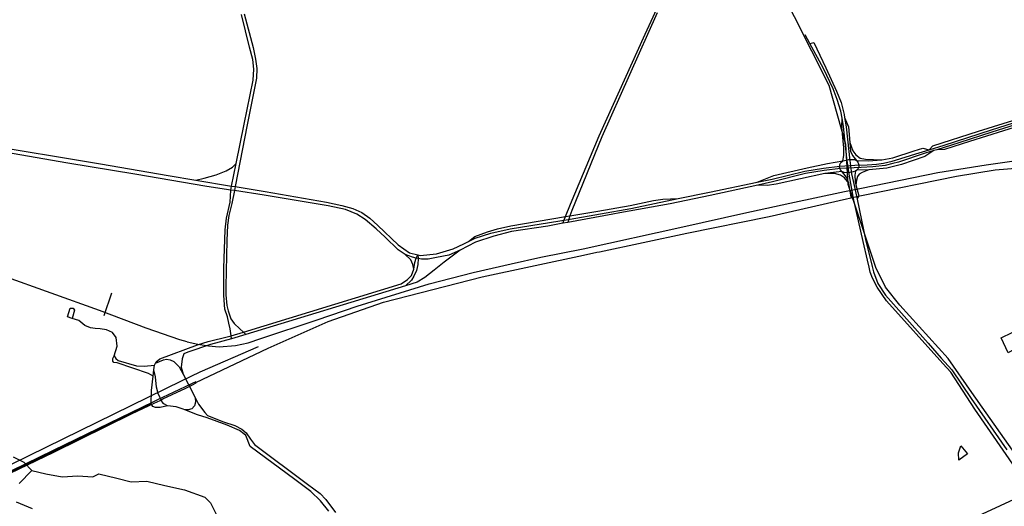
# Model space of a CAD drawing. Header units: millimetres. Extents: x 664923 to 767831, y 3118803 to 3207600.
# Tile 278 of 422: x 719620 to 723421, y 3172570 to 3174447. Entities that reach past the tile are written whole.
import ezdxf

# ---------------------------------------------------------------- set-up
doc = ezdxf.new("R2010")
doc.units = ezdxf.units.MM
for name, color, linetype in [('parks', 8, 'Continuous'), ('railways', 4, 'Continuous'), ('roads_2', 2, 'Continuous'), ('roads_3', 3, 'Continuous'), ('water', 7, 'Continuous')]:
    doc.layers.add(name, color=color, linetype=linetype)

msp = doc.modelspace()

# ---------------------------------------------------------------- linework, layer by layer
at = {"layer": 'parks'}
for points in [[(723436.32, 3173162.1), (723408.72, 3173220.28), (723451.87, 3173240.93), (723478.62, 3173185.87), (723436.32, 3173162.1)], [(723279.42, 3172771.96), (723246.31, 3172748.1), (723244.83, 3172776.5), (723252.85, 3172803.54), (723279.42, 3172771.96)]]:
    msp.add_lwpolyline(points, close=True, dxfattribs=at)
at = {"layer": 'railways'}
for points in [[(723547.55, 3172650.79), (723295.96, 3173009.11), (723204.29, 3173139.41), (723017.82, 3173346.28), (722962.58, 3173415.38), (722925.88, 3173491.01), (722818.24, 3173811.68), (722808.98, 3173965.36), (722744.49, 3174193.13), (722544.02, 3174591.58)], [(722869.72, 3173768.69), (723236.44, 3173843.02), (723385.34, 3173868.41), (723639.26, 3173888.3), (724014.26, 3173900.1), (724320.36, 3173909.74), (724420.99, 3173913.59)], [(723351.2, 3173887.32), (723557.56, 3173916.96)], [(722869.31, 3173797.58), (723164.24, 3173857.24), (723351.2, 3173887.32)], [(722804.49, 3173783.99), (722869.31, 3173797.58)], [(720390.56, 3173185.6), (720453.42, 3173189.91), (720502.54, 3173200.23), (720551.53, 3173216.81), (720768.37, 3173289.8), (720922.66, 3173341.78), (721201.13, 3173428.46), (721371.32, 3173471.35), (721517.73, 3173504.69), (721631.43, 3173530.56), (721795.52, 3173562.91), (722179.99, 3173647.46), (722416.06, 3173701.01), (722592.89, 3173739.63), (722804.49, 3173783.99)], [(721848.78, 3173550.06), (721858.01, 3173552.04), (722195.72, 3173623.59), (722513.43, 3173687.27), (722811.64, 3173755.41)], [(722811.64, 3173755.41), (722869.72, 3173768.69)], [(720266.41, 3173204.12), (720238.99, 3173211.95), (720108.04, 3173257.5), (719927.67, 3173325.16), (719554.5, 3173458.93), (719462.56, 3173494.77), (719345.94, 3173559.38), (719168.92, 3173656.25), (719108.83, 3173671.82), (719070.96, 3173677.36), (719026.88, 3173678.63), (718977.21, 3173670.94), (718944.34, 3173661.78), (718893.74, 3173644)], [(720300.36, 3173047.18), (720579.26, 3173179.61), (720810.63, 3173283.35), (721024.94, 3173356.7), (721404.96, 3173454.92), (721796.91, 3173538.94)], [(721796.91, 3173538.94), (721848.78, 3173550.06)], [(720540.3, 3173184.85), (720315.22, 3173087.42), (720245.73, 3173054.16), (719392.23, 3172635.89)], [(720266.41, 3173204.12), (720307.33, 3173195.18), (720348.53, 3173188.97), (720390.56, 3173185.6)], [(720285.47, 3173042.92), (720259.11, 3173030.51)], [(720261.3, 3173026.08), (720287.62, 3173038.7)], [(720300.36, 3173047.18), (720299.95, 3173049.73), (720285.47, 3173042.92)], [(720287.62, 3173038.7), (720301.82, 3173045.51), (720300.36, 3173047.18)], [(720259.11, 3173030.51), (720170.94, 3172989.03)], [(720173.15, 3172983.81), (720261.3, 3173026.08)], [(720136.17, 3172973.15), (720051.44, 3172931.76), (719749.07, 3172784.35), (719378.63, 3172604.47)], [(719381.68, 3172601.04), (719752.22, 3172778.36), (720054.89, 3172927.79), (720139.65, 3172968.19)], [(720159.71, 3172983.75), (720136.17, 3172973.15)], [(720139.65, 3172968.19), (720162.06, 3172978.49)], [(720170.94, 3172989.03), (720159.71, 3172983.75)], [(720162.06, 3172978.49), (720173.15, 3172983.81)]]:
    msp.add_lwpolyline(points, dxfattribs=at)
at = {"layer": 'roads_2'}
for points in [[(722670.79, 3174355.97), (722652.21, 3174389.01)], [(722670.79, 3174355.97), (722685.65, 3174359.83), (722731.65, 3174261.62), (722772.8, 3174171.65), (722790.84, 3174128.15), (722802.94, 3174081.65), (722804.9, 3174069.92), (722811.01, 3174033.34), (722820.54, 3173939.3), (722823.53, 3173914.55)], [(722813.69, 3173913.4), (722800.54, 3174035.45), (722794.71, 3174067.88), (722789.93, 3174094.47), (722775.74, 3174139.21), (722760.66, 3174179.88), (722723.58, 3174259.36), (722670.79, 3174355.97)], [(723131.75, 3173945.43), (723145.67, 3173960.05), (723322.07, 3174016.52), (723665.71, 3174124.08), (723882.98, 3174186.72), (724007.07, 3174224.83), (724062.69, 3174241.92), (724092.75, 3174246.22), (724143.01, 3174246.42), (724211.17, 3174245.13), (724466.18, 3174240.99)], [(724466.7, 3174214.95), (724371.8, 3174213.62), (724132.29, 3174222.09), (724099.43, 3174221.08), (724064.18, 3174214.44), (724026.28, 3174204.86), (724007.79, 3174199.1), (723867.92, 3174155.46), (723659.33, 3174093.76), (723483.29, 3174038.45), (723287.07, 3173976.8), (723190.61, 3173946.1), (723160.49, 3173945.68)], [(723371.5, 3174022.46), (723569.98, 3174084.73), (723777.12, 3174149.39), (723877.15, 3174178.23), (724059.38, 3174233.08), (724094.48, 3174237.79), (724134.49, 3174238.19), (724293.11, 3174233.92), (724466.4, 3174229.95), (724639.9, 3174226.56), (724814.59, 3174221.65), (724914.61, 3174220.71), (725115.46, 3174232.47), (725293.3, 3174244.36), (725363.79, 3174248.23)], [(725364.22, 3174240.22), (725294.3, 3174236.37), (725014.91, 3174217.32), (724913.69, 3174212.48), (724814.55, 3174213.19), (724636.98, 3174217.65), (724466.58, 3174221.41), (724293.67, 3174225.08), (724242.39, 3174227.18), (724115.9, 3174229.56), (724088.07, 3174229.21), (724060.52, 3174224.07), (723881.37, 3174169.85), (723780.47, 3174141.21), (723574.31, 3174076.11), (723372.89, 3174013.83)], [(722467.09, 3173820.45), (722531.98, 3173846.48), (722660.73, 3173875.87), (722738.53, 3173891.97), (722797.9, 3173902.44), (722801.71, 3173923.36), (722801.14, 3173952.97), (722793.42, 3174033.78), (722794.71, 3174067.88)], [(722804.9, 3174069.92), (722819.9, 3174033.9), (722825.13, 3173973.67), (722828.07, 3173939.63), (722835.16, 3173922.85), (722850.32, 3173903.43)], [(722988.33, 3173902.01), (723001.25, 3173905.3), (723080.03, 3173929.69), (723131.75, 3173945.43), (723188.62, 3173962.73), (723371.5, 3174022.46)], [(723372.89, 3174013.83), (723246.15, 3173972.06), (723160.49, 3173945.68), (723149.23, 3173942.22), (723116.14, 3173932.04), (723013.37, 3173898.15), (722990.95, 3173892.4)], [(719466.79, 3173967.77), (719932.14, 3173890.6), (720193.22, 3173845.76), (720300.31, 3173828.1), (720438, 3173805.42), (720452.15, 3173803.09), (720567.81, 3173784.03), (720805.24, 3173743.63), (720863.98, 3173730.6), (720906.04, 3173718.61), (720940.5, 3173702.68), (720971.81, 3173681.24), (721002.14, 3173652.72), (721081.45, 3173579.16), (721125.24, 3173547.35), (721156.8, 3173540.18), (721165.88, 3173537.79), (721228.91, 3173543.89), (721293.61, 3173563.05), (721334.81, 3173582.06), (721352.88, 3173591.14), (721378.14, 3173603.83), (721439.27, 3173623.48), (721513.57, 3173640.66)], [(722825.13, 3173973.67), (722836.75, 3173940.95), (722848.44, 3173925.99), (722864.92, 3173913.22), (722885.5, 3173908.61), (722948.93, 3173906.94)], [(722850.32, 3173903.43), (722895.29, 3173902.46), (722948.93, 3173906.94), (722990.92, 3173914.86), (723073.17, 3173940.66), (723106.98, 3173951.12), (723131.75, 3173945.43)], [(722653.13, 3173853.57), (722526.28, 3173821.28), (722469.17, 3173808.97), (722285.34, 3173769.36), (722131.5, 3173737.33), (721937.43, 3173702.42), (721910, 3173697.49), (721736.48, 3173665.26), (721716.34, 3173661.52), (721658.93, 3173650.86), (721518.8, 3173629.55), (721450.5, 3173612.47), (721379.81, 3173589.4), (721321.24, 3173558.1), (721276.57, 3173538.99), (721229.4, 3173529.05), (721196.47, 3173522.85), (721170.74, 3173523.14), (721158.42, 3173525.76), (721150.56, 3173527.43), (721136.78, 3173530.38), (721107.96, 3173541.75), (721080.95, 3173558.93), (721031.7, 3173608), (720996.11, 3173640.01), (720954.04, 3173676.91), (720921.97, 3173696.88), (720877.36, 3173714.69), (720810.97, 3173729.39), (720563.68, 3173770.63), (720449.18, 3173787.95), (720434.87, 3173790.12), (720343.27, 3173803.99), (720064.1, 3173850.93), (719806.33, 3173893.67), (719530.43, 3173941.5)], [(722850.32, 3173903.43), (722855.5, 3173897.83), (722859.45, 3173887.07), (722859.04, 3173879.09), (722854.27, 3173869.08), (722851.4, 3173866.64), (722847.19, 3173863.04), (722837.82, 3173859.99), (722819.8, 3173856.97), (722802.6, 3173857.16), (722793.9, 3173861.57), (722788.63, 3173867.32), (722784.78, 3173877.94), (722786.13, 3173889.15), (722789.95, 3173895.93), (722797.9, 3173902.44), (722804.67, 3173904.59), (722819.4, 3173908.12), (722834.58, 3173908.31), (722843.25, 3173907.33), (722850.32, 3173903.43)], [(722822.8, 3173851.27), (722813.69, 3173913.4)], [(722823.53, 3173914.55), (722831.87, 3173852.59)], [(723149.23, 3173942.22), (723114.95, 3173918.78), (723024.28, 3173888.77), (722967.53, 3173874.8), (722898.83, 3173868.3), (722851.4, 3173866.64)], [(720300.31, 3173828.1), (720332.45, 3173836), (720378.43, 3173848.02), (720416.97, 3173863.71), (720441.86, 3173878.33), (720455.76, 3173891.9)], [(722651.03, 3173862.64), (722723.47, 3173874.8), (722786.36, 3173881.96), (722843.89, 3173885.75), (722891.21, 3173887.62), (722928.09, 3173889.67), (722954.7, 3173893.45), (722988.33, 3173902.01)], [(722990.95, 3173892.4), (722960.66, 3173884.64), (722913.61, 3173878.94), (722868.41, 3173877.11), (722788.84, 3173873.28), (722725.97, 3173865.93), (722653.13, 3173853.57)], [(721979.04, 3173718.38), (722162.12, 3173756.77), (722282.91, 3173782.1), (722467.09, 3173820.45), (722524.43, 3173832.39), (722651.03, 3173862.64)], [(722821.59, 3173816.29), (722803.76, 3173836.67), (722788.47, 3173847.73), (722766.13, 3173853.26), (722728.04, 3173853.69), (722540.54, 3173812.99), (722506.25, 3173806.95), (722469.17, 3173808.97)], [(722793.9, 3173861.57), (722728.04, 3173853.69)], [(722840.83, 3173751.19), (722830.61, 3173762.98), (722821.59, 3173816.29), (722813.8, 3173837.06), (722803.27, 3173851.86), (722793.9, 3173861.57)], [(722840.83, 3173751.19), (722822.8, 3173851.27)], [(722831.87, 3173852.59), (722838.88, 3173819.27), (722853.73, 3173754.64)], [(722847.19, 3173863.04), (722843.76, 3173846.86), (722845.25, 3173822.72), (722848.57, 3173809.56), (722859.14, 3173767.69), (722853.73, 3173754.64)], [(722898.83, 3173868.3), (722872.76, 3173857.41), (722860.7, 3173850.65), (722854.1, 3173842.25), (722851.08, 3173828.16), (722848.57, 3173809.56)], [(720437.88, 3173215.63), (720436.53, 3173228.07), (720433.02, 3173254.91), (720428.17, 3173275.78), (720421.9, 3173301.05), (720412.44, 3173330.31), (720407.77, 3173383.12), (720408.49, 3173488.36), (720413.05, 3173636.2), (720418.18, 3173681.88), (720432.09, 3173743.52), (720434.87, 3173790.12)], [(720449.18, 3173787.95), (720439.55, 3173738.27), (720427.48, 3173691.1), (720422.18, 3173654.45), (720419.42, 3173595.73), (720415.63, 3173417.33), (720416.04, 3173385.97), (720420.31, 3173344.12), (720425.34, 3173323.44), (720435.58, 3173292.85), (720447.53, 3173274.42), (720470.16, 3173254.26), (720483.73, 3173241.29), (720493.72, 3173232.66)], [(721352.88, 3173591.14), (721377.24, 3173610.14), (721426.17, 3173629.15), (721464.81, 3173639.89), (721515.63, 3173651.23), (721726.91, 3173687.51), (721744.47, 3173690.53), (721851.85, 3173708.97), (721977.08, 3173730.96), (722066.8, 3173749.6), (722103.43, 3173754.72), (722162.12, 3173756.77)], [(722853.73, 3173754.64), (722886.74, 3173592.42), (722904.1, 3173521.73)], [(721513.57, 3173640.66), (721745.52, 3173677.16), (721979.04, 3173718.38)], [(722893.28, 3173519.47), (722876.57, 3173591.29), (722840.83, 3173751.19)], [(722899.61, 3173492.25), (722893.28, 3173519.47)], [(723526.32, 3172628.21), (723307.3, 3172944.47), (723214.35, 3173086.84), (723183.91, 3173120.52), (722966.31, 3173362.77), (722930.85, 3173415.68), (722912.14, 3173450.12), (722903.95, 3173473.54), (722899.61, 3173492.25)], [(722904.1, 3173521.73), (722910.69, 3173494.91)], [(722910.69, 3173494.91), (722915.79, 3173474.13), (722933.6, 3173429.06), (722962.89, 3173384.47), (723126.91, 3173198.85), (723177.49, 3173141.61), (723219.1, 3173095.63), (723292.85, 3172985.26), (723430.54, 3172787.95)], [(720100.96, 3172952.47), (720127.43, 3172965.46)], [(719414.03, 3172618.92), (720100.96, 3172952.47)]]:
    msp.add_lwpolyline(points, dxfattribs=at)
at = {"layer": 'roads_3'}
for points in [[(721716.34, 3173661.52), (721726.91, 3173687.51), (721746.45, 3173735.61), (721856.59, 3173999.65), (722035.28, 3174391.21), (722102.88, 3174540.15)], [(720434.87, 3173790.12), (720438, 3173805.42), (720455.76, 3173891.9), (720487.11, 3174044.59), (720521.93, 3174214.38), (720523.45, 3174256.54), (720519.64, 3174293.98), (720507.91, 3174341.84), (720476.53, 3174467.82)], [(720487.15, 3174469.65), (720521.33, 3174340.27), (720530.92, 3174295.29), (720535.16, 3174259.19), (720533.96, 3174221.35), (720498.93, 3174041.55), (720452.15, 3173803.09), (720449.18, 3173787.95)], [(722081.5, 3174474.12), (721867.29, 3173995.68), (721751.1, 3173711.51), (721744.47, 3173690.53), (721736.48, 3173665.26)], [(720343.37, 3172910.53), (720306.43, 3172922.18), (720257.42, 3172941.94), (720251.3, 3172944.4), (720223.87, 3172953.7), (720191.33, 3172957.12), (720162.84, 3172950.63), (720145.05, 3172950.48), (720134.35, 3172954.32), (720127.43, 3172965.46), (720129.5, 3173017.11), (720135.17, 3173071.17), (720137.85, 3173096.7), (720140.05, 3173113.66), (720144.55, 3173122.05), (720147.14, 3173126.87), (720161.8, 3173138.49), (720306.06, 3173192.11), (720347.57, 3173205.31), (720426.35, 3173225.22), (720436.53, 3173228.07), (720483.73, 3173241.29), (721093.29, 3173427.56), (721117.18, 3173444.2), (721132.44, 3173460.37), (721142.14, 3173485.04), (721145.84, 3173510.62), (721150.56, 3173527.43), (721156.8, 3173540.18)], [(721156.8, 3173540.18), (721158.42, 3173525.76), (721156.81, 3173502.73), (721152.22, 3173479.67), (721142.23, 3173458.12), (721132.11, 3173442.09), (721109.84, 3173420.59), (720493.72, 3173232.66), (720437.88, 3173215.63), (720356.28, 3173194.3), (720268.7, 3173164.53), (720254.28, 3173158.17), (720247.81, 3173139.01), (720243.76, 3173107.11), (720251.65, 3173080.06), (720270.21, 3173042.27), (720297.78, 3172989.11), (720310.85, 3172963.91), (720334.3, 3172931.3), (720344.91, 3172919.41)], [(721142.14, 3173485.04), (721138.07, 3173503.28), (721130.02, 3173520.06), (721107.96, 3173541.75)], [(721321.24, 3173558.1), (721258.33, 3173512.29), (721220.27, 3173480.23), (721183.88, 3173452.04), (721154.63, 3173435.13), (721109.84, 3173420.59)], [(719946.18, 3173305.31), (719975.92, 3173393.88)], [(720135.17, 3173071.17), (720118.04, 3173081.98), (719996.34, 3173123.3), (719983.98, 3173125.1), (719979.78, 3173129.8), (719979.94, 3173139.34), (719985.23, 3173149.66), (719996.83, 3173188.06), (719992.79, 3173220.69), (719978.73, 3173239.85), (719955.92, 3173251), (719931.18, 3173254.97), (719911.97, 3173255.97), (719893.11, 3173257.66), (719871.68, 3173267.82), (719848.04, 3173286.45), (719822.54, 3173294.49), (719804.93, 3173301.32), (719814.93, 3173334.56), (719826.23, 3173334.77), (719832.22, 3173326.03), (719822.54, 3173294.49)], [(719985.23, 3173149.66), (719990.9, 3173139.55), (720000.97, 3173132.59), (720071.24, 3173111.42), (720101.07, 3173109.94), (720140.05, 3173113.66)], [(720144.55, 3173122.05), (720175.98, 3173134.81), (720186.76, 3173137.51), (720201.7, 3173134.33), (720215.16, 3173128.05), (720236.02, 3173108.44), (720251.65, 3173080.06)], [(720191.33, 3172957.12), (720176.29, 3172964.81), (720169.17, 3172973.72), (720154.85, 3173004.79), (720147.83, 3173028.89), (720144.36, 3173069.02), (720137.85, 3173096.7)], [(720297.78, 3172989.11), (720298.92, 3172971.17), (720294.54, 3172957.62), (720284.52, 3172945.9), (720271.06, 3172941.98), (720257.42, 3172941.94)], [(720344.91, 3172919.41), (720406.66, 3172896.1), (720450.83, 3172881.17), (720477.77, 3172867.45), (720494.08, 3172853.72), (720511.85, 3172828.31), (720526.72, 3172807.92), (720731.36, 3172655.67), (720779.62, 3172619.6), (720801.39, 3172596.07), (720839.25, 3172545.66)], [(720813.02, 3172551), (720781.38, 3172590.4), (720744.59, 3172627.23), (720682.75, 3172673.38), (720509.75, 3172800.4), (720493.38, 3172842.24), (720485.86, 3172849.44), (720468.67, 3172862.17), (720421.27, 3172882.49), (720343.37, 3172910.53)], [(721586.33, 3171486.57), (722495.52, 3171911.59), (722456.93, 3172008.18), (722696.99, 3172092.66), (722874.09, 3172178.79), (723048.02, 3172242.24), (723013.33, 3172389.42), (723149.98, 3172454.73), (723526.32, 3172628.21)]]:
    msp.add_lwpolyline(points, dxfattribs=at)
at = {"layer": 'water'}
for points in [[(719618.19, 3172658.26), (719667.21, 3172707.46), (719667.21, 3172707.46), (719637.64, 3172738.21), (719596.64, 3172759.69)], [(719618.19, 3172658.26), (719667.21, 3172707.46), (719721.29, 3172695.28), (719784.47, 3172683.29), (719844.87, 3172687.72), (719902.12, 3172683.03), (719925.09, 3172695), (719995.83, 3172678.2), (720050.79, 3172663.59), (720110.38, 3172666.35), (720180.28, 3172650.36), (720255.99, 3172632.84), (720334.38, 3172605.47), (720356.35, 3172582.81), (720380.43, 3172536.28)], [(719669.16, 3172559.96), (719638.27, 3172572.57), (719607.38, 3172585.17)]]:
    msp.add_lwpolyline(points, dxfattribs=at)

doc.saveas('drawing.dxf')
